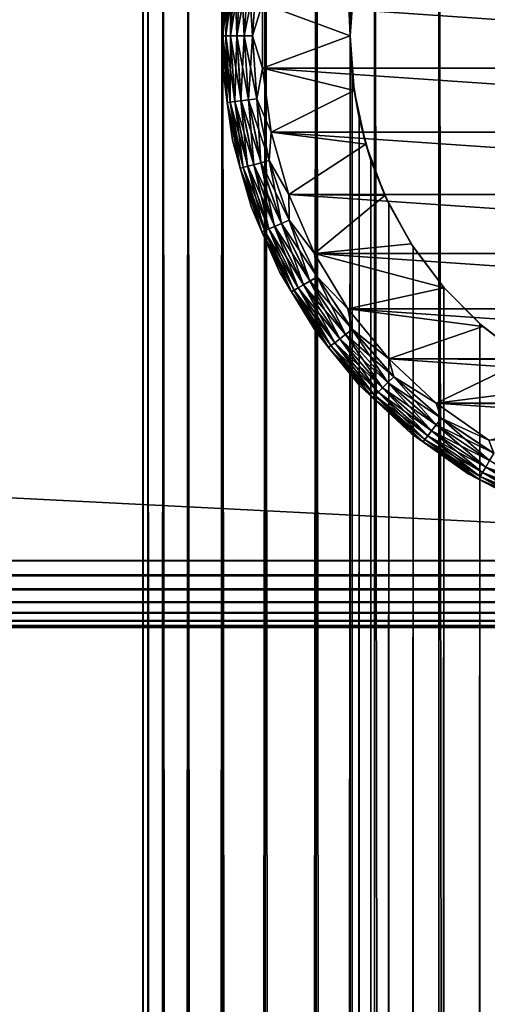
# Model space of a CAD drawing. Extents: x -265 to 265, y 0 to 1307.
# Tile 417 of 436: x 232 to 244, y 1255 to 1280. Entities that reach past the tile are written whole.
import ezdxf

# ---------------------------------------------------------------- set-up
doc = ezdxf.new("R2010")
doc.units = 0
doc.header["$LTSCALE"] = 65.185185
for name, color, linetype in [('39', 7, 'CONTINUOUS'), ('40', 7, 'CONTINUOUS'), ('45', 7, 'CONTINUOUS'), ('49', 7, 'CONTINUOUS'), ('50', 7, 'CONTINUOUS'), ('53', 7, 'CONTINUOUS'), ('57', 7, 'CONTINUOUS'), ('61', 7, 'CONTINUOUS'), ('71', 7, 'CONTINUOUS'), ('72', 7, 'CONTINUOUS'), ('73', 7, 'CONTINUOUS'), ('74', 7, 'CONTINUOUS'), ('75', 7, 'CONTINUOUS')]:
    doc.layers.add(name, color=color, linetype=linetype)

msp = doc.modelspace()

# ---------------------------------------------------------------- linework, layer by layer
at = {"layer": '39', "color": 7, "linetype": 'CONTINUOUS'}
for points in [[(235, 1), (235.128, 1, 1.958), (235, 1299), (235, 1)], [(235, 1299), (235.128, 1, 1.958), (235.128, 1299, 1.958), (235, 1299)], [(235.128, 1, 1.958), (235.511, 1, 3.882), (235.128, 1299, 1.958), (235.128, 1, 1.958)], [(235.128, 1299, 1.958), (235.511, 1, 3.882), (235.511, 1299, 3.882), (235.128, 1299, 1.958)], [(235.511, 1, 3.882), (236.142, 1, 5.74), (235.511, 1299, 3.882), (235.511, 1, 3.882)], [(235.511, 1299, 3.882), (236.142, 1, 5.74), (236.142, 1299, 5.74), (235.511, 1299, 3.882)], [(236.142, 1, 5.74), (237.01, 1, 7.5), (236.142, 1299, 5.74), (236.142, 1, 5.74)], [(236.142, 1299, 5.74), (237.01, 1, 7.5), (237.01, 1299, 7.5), (236.142, 1299, 5.74)], [(237.01, 1, 7.5), (238.1, 1, 9.131), (237.01, 1299, 7.5), (237.01, 1, 7.5)], [(237.01, 1299, 7.5), (238.1, 1, 9.131), (238.1, 1299, 9.131), (237.01, 1299, 7.5)], [(238.1, 1, 9.131), (239.393, 1, 10.607), (238.1, 1299, 9.131), (238.1, 1, 9.131)], [(238.1, 1299, 9.131), (239.393, 1, 10.607), (239.393, 1299, 10.607), (238.1, 1299, 9.131)], [(239.393, 1, 10.607), (240.869, 1, 11.9), (239.393, 1299, 10.607), (239.393, 1, 10.607)], [(239.393, 1299, 10.607), (240.869, 1, 11.9), (240.869, 1299, 11.9), (239.393, 1299, 10.607)], [(240.869, 1, 11.9), (242.5, 1, 12.99), (240.869, 1299, 11.9), (240.869, 1, 11.9)], [(240.869, 1299, 11.9), (242.5, 1, 12.99), (242.5, 1299, 12.99), (240.869, 1299, 11.9)], [(242.5, 1, 12.99), (244.26, 1, 13.858), (242.5, 1299, 12.99), (242.5, 1, 12.99)], [(242.5, 1299, 12.99), (244.26, 1, 13.858), (244.26, 1299, 13.858), (242.5, 1299, 12.99)]]:
    msp.add_3dface(points, dxfattribs=at)
at = {"layer": '40', "color": 7, "linetype": 'CONTINUOUS'}
for points in [[(235, 1), (235, 1299), (235.128, 1299, -1.958), (235, 1)], [(235.128, 1, -1.958), (235, 1), (235.128, 1299, -1.958), (235.128, 1, -1.958)], [(235.511, 1, -3.882), (235.128, 1, -1.958), (235.511, 1299, -3.882), (235.511, 1, -3.882)], [(235.511, 1299, -3.882), (235.128, 1, -1.958), (235.128, 1299, -1.958), (235.511, 1299, -3.882)], [(236.142, 1, -5.74), (235.511, 1, -3.882), (236.142, 1299, -5.74), (236.142, 1, -5.74)], [(236.142, 1299, -5.74), (235.511, 1, -3.882), (235.511, 1299, -3.882), (236.142, 1299, -5.74)], [(237.01, 1, -7.5), (236.142, 1, -5.74), (237.01, 1299, -7.5), (237.01, 1, -7.5)], [(237.01, 1299, -7.5), (236.142, 1, -5.74), (236.142, 1299, -5.74), (237.01, 1299, -7.5)], [(238.1, 1, -9.131), (237.01, 1, -7.5), (238.1, 1299, -9.131), (238.1, 1, -9.131)], [(238.1, 1299, -9.131), (237.01, 1, -7.5), (237.01, 1299, -7.5), (238.1, 1299, -9.131)], [(239.393, 1, -10.607), (238.1, 1, -9.131), (239.393, 1299, -10.607), (239.393, 1, -10.607)], [(239.393, 1299, -10.607), (238.1, 1, -9.131), (238.1, 1299, -9.131), (239.393, 1299, -10.607)], [(239.393, 1, -10.607), (239.393, 1299, -10.607), (240.25, 1280, -11.399), (239.393, 1, -10.607)], [(239.393, 1299, -10.607), (240.869, 1299, -11.9), (240.25, 1280, -11.399), (239.393, 1299, -10.607)], [(240.25, 1280, -11.399), (240.869, 1299, -11.9), (240.305, 1281.033, -11.446), (240.25, 1280, -11.399)], [(239.393, 1, -10.607), (240.25, 1280, -11.399), (240.25, 20, -11.399), (239.393, 1, -10.607)], [(240.25, 1280, -11.399), (240.305, 1278.967, -11.446), (240.25, 20, -11.399), (240.25, 1280, -11.399)], [(240.25, 20, -11.399), (240.305, 1278.967, -11.446), (240.305, 21.033, -11.446), (240.25, 20, -11.399)], [(240.305, 1278.967, -11.446), (240.475, 1277.917, -11.588), (240.305, 21.033, -11.446), (240.305, 1278.967, -11.446)], [(240.305, 21.033, -11.446), (240.475, 1277.917, -11.588), (240.475, 22.082, -11.588), (240.305, 21.033, -11.446)], [(240.475, 1277.917, -11.588), (240.776, 1276.842, -11.828), (240.475, 22.082, -11.588), (240.475, 1277.917, -11.588)], [(240.475, 22.082, -11.588), (240.776, 1276.842, -11.828), (240.776, 23.158, -11.828), (240.475, 22.082, -11.588)], [(240.776, 1276.842, -11.828), (241.228, 1275.745, -12.167), (240.776, 23.158, -11.828), (240.776, 1276.842, -11.828)], [(240.776, 23.158, -11.828), (241.228, 1275.745, -12.167), (241.228, 24.255, -12.167), (240.776, 23.158, -11.828)], [(241.228, 1275.745, -12.167), (241.847, 1274.653, -12.591), (241.228, 24.255, -12.167), (241.228, 1275.745, -12.167)], [(241.228, 24.255, -12.167), (241.847, 1274.653, -12.591), (241.847, 25.347, -12.591), (241.228, 24.255, -12.167)], [(241.847, 1274.653, -12.591), (242.626, 1273.621, -13.062), (241.847, 25.347, -12.591), (241.847, 1274.653, -12.591)], [(241.847, 25.347, -12.591), (242.626, 1273.621, -13.062), (242.626, 26.379, -13.063), (241.847, 25.347, -12.591)], [(242.626, 1273.621, -13.062), (243.539, 1272.698, -13.537), (242.626, 26.379, -13.063), (242.626, 1273.621, -13.062)], [(242.626, 26.379, -13.063), (243.539, 1272.698, -13.537), (243.539, 27.302, -13.537), (242.626, 26.379, -13.063)], [(243.539, 1272.698, -13.537), (244.542, 1271.921, -13.972), (243.539, 27.302, -13.537), (243.539, 1272.698, -13.537)], [(243.539, 27.302, -13.537), (244.542, 1271.921, -13.972), (244.542, 28.079, -13.972), (243.539, 27.302, -13.537)]]:
    msp.add_3dface(points, dxfattribs=at)
at = {"layer": '45', "color": 7, "linetype": 'CONTINUOUS'}
for points in [[(240.25, 1280, -25), (240.305, 1281.033, -11.446), (240.349, 1281.388, -25), (240.25, 1280, -25)], [(240.25, 1280, -11.399), (240.305, 1281.033, -11.446), (240.25, 1280, -25), (240.25, 1280, -11.399)], [(240.305, 1278.967, -11.446), (240.25, 1280, -11.399), (240.349, 1278.612, -25), (240.305, 1278.967, -11.446)], [(240.349, 1278.612, -25), (240.25, 1280, -11.399), (240.25, 1280, -25), (240.349, 1278.612, -25)], [(240.475, 1277.917, -11.588), (240.305, 1278.967, -11.446), (240.349, 1278.612, -25), (240.475, 1277.917, -11.588)], [(240.645, 1277.253, -25), (240.475, 1277.917, -11.588), (240.349, 1278.612, -25), (240.645, 1277.253, -25)], [(240.776, 1276.842, -11.828), (240.475, 1277.917, -11.588), (240.645, 1277.253, -25), (240.776, 1276.842, -11.828)], [(241.131, 1275.95, -25), (240.776, 1276.842, -11.828), (240.645, 1277.253, -25), (241.131, 1275.95, -25)], [(241.228, 1275.745, -12.167), (240.776, 1276.842, -11.828), (241.131, 1275.95, -25), (241.228, 1275.745, -12.167)], [(241.798, 1274.729, -25), (241.228, 1275.745, -12.167), (241.131, 1275.95, -25), (241.798, 1274.729, -25)], [(241.847, 1274.653, -12.591), (241.228, 1275.745, -12.167), (241.798, 1274.729, -25), (241.847, 1274.653, -12.591)], [(242.631, 1273.615, -25), (241.847, 1274.653, -12.591), (241.798, 1274.729, -25), (242.631, 1273.615, -25)], [(242.626, 1273.621, -13.062), (241.847, 1274.653, -12.591), (242.631, 1273.615, -25), (242.626, 1273.621, -13.062)], [(243.539, 1272.698, -13.537), (242.626, 1273.621, -13.062), (242.631, 1273.615, -25), (243.539, 1272.698, -13.537)], [(243.615, 1272.631, -25), (243.539, 1272.698, -13.537), (242.631, 1273.615, -25), (243.615, 1272.631, -25)], [(244.542, 1271.921, -13.972), (243.539, 1272.698, -13.537), (243.615, 1272.631, -25), (244.542, 1271.921, -13.972)], [(244.729, 1271.798, -25), (244.542, 1271.921, -13.972), (243.615, 1272.631, -25), (244.729, 1271.798, -25)]]:
    msp.add_3dface(points, dxfattribs=at)
at = {"layer": '49', "color": 7, "linetype": 'CONTINUOUS'}
for points in [[(240.25, 1280, -25), (240.349, 1281.388, -25), (238.028, 1280.819, -25), (240.25, 1280, -25)], [(238.028, 1279.181, -25), (240.25, 1280, -25), (238.028, 1280.819, -25), (238.028, 1279.181, -25)], [(240.349, 1278.612, -25), (240.25, 1280, -25), (238.028, 1279.181, -25), (240.349, 1278.612, -25)], [(238.251, 1277.559, -25), (240.349, 1278.612, -25), (238.028, 1279.181, -25), (238.251, 1277.559, -25)], [(240.645, 1277.253, -25), (240.349, 1278.612, -25), (238.251, 1277.559, -25), (240.645, 1277.253, -25)], [(238.693, 1275.981, -25), (240.645, 1277.253, -25), (238.251, 1277.559, -25), (238.693, 1275.981, -25)], [(241.131, 1275.95, -25), (240.645, 1277.253, -25), (238.693, 1275.981, -25), (241.131, 1275.95, -25)], [(239.345, 1274.479, -25), (241.131, 1275.95, -25), (238.693, 1275.981, -25), (239.345, 1274.479, -25)], [(241.798, 1274.729, -25), (241.131, 1275.95, -25), (239.345, 1274.479, -25), (241.798, 1274.729, -25)], [(242.631, 1273.615, -25), (241.798, 1274.729, -25), (239.345, 1274.479, -25), (242.631, 1273.615, -25)], [(240.196, 1273.08, -25), (242.631, 1273.615, -25), (239.345, 1274.479, -25), (240.196, 1273.08, -25)], [(243.615, 1272.631, -25), (242.631, 1273.615, -25), (240.196, 1273.08, -25), (243.615, 1272.631, -25)], [(241.23, 1271.809, -25), (243.615, 1272.631, -25), (240.196, 1273.08, -25), (241.23, 1271.809, -25)], [(244.729, 1271.798, -25), (243.615, 1272.631, -25), (241.23, 1271.809, -25), (244.729, 1271.798, -25)], [(242.427, 1270.691, -25), (244.729, 1271.798, -25), (241.23, 1271.809, -25), (242.427, 1270.691, -25)], [(245.95, 1271.131, -25), (244.729, 1271.798, -25), (242.427, 1270.691, -25), (245.95, 1271.131, -25)], [(247.253, 1270.645, -25), (245.95, 1271.131, -25), (242.427, 1270.691, -25), (247.253, 1270.645, -25)], [(243.765, 1269.747, -25), (247.253, 1270.645, -25), (242.427, 1270.691, -25), (243.765, 1269.747, -25)]]:
    msp.add_3dface(points, dxfattribs=at)
at = {"layer": '50', "color": 7, "linetype": 'CONTINUOUS'}
for points in [[(238.028, 1279.181, -75), (238.028, 1280.819, -75), (261.972, 1279.181, -75), (238.028, 1279.181, -75)], [(261.972, 1279.181, -75), (238.028, 1280.819, -75), (261.972, 1280.819, -75), (261.972, 1279.181, -75)], [(238.251, 1277.559, -75), (238.028, 1279.181, -75), (261.749, 1277.559, -75), (238.251, 1277.559, -75)], [(261.749, 1277.559, -75), (238.028, 1279.181, -75), (261.972, 1279.181, -75), (261.749, 1277.559, -75)], [(238.693, 1275.981, -75), (238.251, 1277.559, -75), (261.307, 1275.981, -75), (238.693, 1275.981, -75)], [(261.307, 1275.981, -75), (238.251, 1277.559, -75), (261.749, 1277.559, -75), (261.307, 1275.981, -75)], [(239.345, 1274.479, -75), (238.693, 1275.981, -75), (260.655, 1274.479, -75), (239.345, 1274.479, -75)], [(260.655, 1274.479, -75), (238.693, 1275.981, -75), (261.307, 1275.981, -75), (260.655, 1274.479, -75)], [(240.196, 1273.08, -75), (239.345, 1274.479, -75), (259.804, 1273.08, -75), (240.196, 1273.08, -75)], [(259.804, 1273.08, -75), (239.345, 1274.479, -75), (260.655, 1274.479, -75), (259.804, 1273.08, -75)], [(241.23, 1271.809, -75), (240.196, 1273.08, -75), (258.77, 1271.809, -75), (241.23, 1271.809, -75)], [(258.77, 1271.809, -75), (240.196, 1273.08, -75), (259.804, 1273.08, -75), (258.77, 1271.809, -75)], [(242.427, 1270.691, -75), (241.23, 1271.809, -75), (257.573, 1270.691, -75), (242.427, 1270.691, -75)], [(257.573, 1270.691, -75), (241.23, 1271.809, -75), (258.77, 1271.809, -75), (257.573, 1270.691, -75)], [(243.765, 1269.747, -75), (242.427, 1270.691, -75), (256.235, 1269.747, -75), (243.765, 1269.747, -75)], [(256.235, 1269.747, -75), (242.427, 1270.691, -75), (257.573, 1270.691, -75), (256.235, 1269.747, -75)]]:
    msp.add_3dface(points, dxfattribs=at)
at = {"layer": '53', "color": 7, "linetype": 'CONTINUOUS'}
for points in [[(237.03, 1280.887, -74), (237.03, 1279.113, -74), (237.03, 1280.887, -26), (237.03, 1280.887, -74)], [(237.03, 1280.887, -26), (237.03, 1279.113, -74), (237.03, 1279.113, -26), (237.03, 1280.887, -26)], [(237.03, 1279.113, -74), (237.272, 1277.355, -74), (237.03, 1279.113, -26), (237.03, 1279.113, -74)], [(237.03, 1279.113, -26), (237.272, 1277.355, -74), (237.272, 1277.355, -26), (237.03, 1279.113, -26)], [(237.272, 1277.355, -74), (237.751, 1275.647, -74), (237.272, 1277.355, -26), (237.272, 1277.355, -74)], [(237.272, 1277.355, -26), (237.751, 1275.647, -74), (237.751, 1275.647, -26), (237.272, 1277.355, -26)], [(237.751, 1275.647, -74), (238.457, 1274.019, -74), (237.751, 1275.647, -26), (237.751, 1275.647, -74)], [(237.751, 1275.647, -26), (238.457, 1274.019, -74), (238.457, 1274.019, -26), (237.751, 1275.647, -26)], [(238.457, 1274.019, -74), (239.379, 1272.503, -74), (238.457, 1274.019, -26), (238.457, 1274.019, -74)], [(238.457, 1274.019, -26), (239.379, 1272.503, -74), (239.379, 1272.503, -26), (238.457, 1274.019, -26)], [(239.379, 1272.503, -74), (240.499, 1271.127, -74), (239.379, 1272.503, -26), (239.379, 1272.503, -74)], [(239.379, 1272.503, -26), (240.499, 1271.127, -74), (240.499, 1271.127, -26), (239.379, 1272.503, -26)], [(240.499, 1271.127, -74), (241.796, 1269.916, -74), (240.499, 1271.127, -26), (240.499, 1271.127, -74)], [(240.499, 1271.127, -26), (241.796, 1269.916, -74), (241.796, 1269.916, -26), (240.499, 1271.127, -26)], [(241.796, 1269.916, -74), (243.245, 1268.893, -74), (241.796, 1269.916, -26), (241.796, 1269.916, -74)], [(241.796, 1269.916, -26), (243.245, 1268.893, -74), (243.245, 1268.893, -26), (241.796, 1269.916, -26)], [(243.245, 1268.893, -74), (244.821, 1268.076, -74), (243.245, 1268.893, -26), (243.245, 1268.893, -74)], [(243.245, 1268.893, -26), (244.821, 1268.076, -74), (244.821, 1268.076, -26), (243.245, 1268.893, -26)]]:
    msp.add_3dface(points, dxfattribs=at)
at = {"layer": '57', "color": 7, "linetype": 'CONTINUOUS'}
for points in [[(237.03, 1280.887, -74), (237.136, 1281.694, -74.223), (237.025, 1280, -74.223), (237.03, 1280.887, -74)], [(237.136, 1281.694, -74.223), (237.099, 1280, -74.434), (237.025, 1280, -74.223), (237.136, 1281.694, -74.223)], [(237.209, 1281.684, -74.434), (237.099, 1280, -74.434), (237.136, 1281.694, -74.223), (237.209, 1281.684, -74.434)], [(237.209, 1281.684, -74.434), (237.218, 1280, -74.624), (237.099, 1280, -74.434), (237.209, 1281.684, -74.434)], [(237.328, 1281.668, -74.624), (237.218, 1280, -74.624), (237.209, 1281.684, -74.434), (237.328, 1281.668, -74.624)], [(237.328, 1281.668, -74.624), (237.377, 1280, -74.782), (237.218, 1280, -74.624), (237.328, 1281.668, -74.624)], [(237.485, 1281.648, -74.782), (237.377, 1280, -74.782), (237.328, 1281.668, -74.624), (237.485, 1281.648, -74.782)], [(237.485, 1281.648, -74.782), (237.567, 1280, -74.901), (237.377, 1280, -74.782), (237.485, 1281.648, -74.782)], [(237.673, 1281.623, -74.901), (237.567, 1280, -74.901), (237.485, 1281.648, -74.782), (237.673, 1281.623, -74.901)], [(237.673, 1281.623, -74.901), (237.779, 1280, -74.975), (237.567, 1280, -74.901), (237.673, 1281.623, -74.901)], [(237.883, 1281.595, -74.975), (237.779, 1280, -74.975), (237.673, 1281.623, -74.901), (237.883, 1281.595, -74.975)], [(237.883, 1281.595, -74.975), (238.028, 1280.819, -75), (237.779, 1280, -74.975), (237.883, 1281.595, -74.975)], [(237.03, 1279.113, -74), (237.03, 1280.887, -74), (237.025, 1280, -74.223), (237.03, 1279.113, -74)], [(238.028, 1280.819, -75), (238.028, 1279.181, -75), (237.779, 1280, -74.975), (238.028, 1280.819, -75)], [(237.03, 1279.113, -74), (237.025, 1280, -74.223), (237.136, 1278.306, -74.223), (237.03, 1279.113, -74)], [(237.099, 1280, -74.434), (237.209, 1278.316, -74.434), (237.025, 1280, -74.223), (237.099, 1280, -74.434)], [(237.025, 1280, -74.223), (237.209, 1278.316, -74.434), (237.136, 1278.306, -74.223), (237.025, 1280, -74.223)], [(237.218, 1280, -74.624), (237.328, 1278.332, -74.624), (237.099, 1280, -74.434), (237.218, 1280, -74.624)], [(237.099, 1280, -74.434), (237.328, 1278.332, -74.624), (237.209, 1278.316, -74.434), (237.099, 1280, -74.434)], [(237.377, 1280, -74.782), (237.485, 1278.352, -74.782), (237.218, 1280, -74.624), (237.377, 1280, -74.782)], [(237.218, 1280, -74.624), (237.485, 1278.352, -74.782), (237.328, 1278.332, -74.624), (237.218, 1280, -74.624)], [(237.567, 1280, -74.901), (237.673, 1278.377, -74.901), (237.377, 1280, -74.782), (237.567, 1280, -74.901)], [(237.377, 1280, -74.782), (237.673, 1278.377, -74.901), (237.485, 1278.352, -74.782), (237.377, 1280, -74.782)], [(237.779, 1280, -74.975), (237.883, 1278.405, -74.975), (237.567, 1280, -74.901), (237.779, 1280, -74.975)], [(237.567, 1280, -74.901), (237.883, 1278.405, -74.975), (237.673, 1278.377, -74.901), (237.567, 1280, -74.901)], [(237.779, 1280, -74.975), (238.028, 1279.181, -75), (237.883, 1278.405, -74.975), (237.779, 1280, -74.975)], [(238.028, 1279.181, -75), (238.251, 1277.559, -75), (237.883, 1278.405, -74.975), (238.028, 1279.181, -75)], [(237.272, 1277.355, -74), (237.03, 1279.113, -74), (237.136, 1278.306, -74.223), (237.272, 1277.355, -74)], [(237.673, 1278.377, -74.901), (237.991, 1276.782, -74.901), (237.485, 1278.352, -74.782), (237.673, 1278.377, -74.901)], [(237.883, 1278.405, -74.975), (238.195, 1276.837, -74.975), (237.673, 1278.377, -74.901), (237.883, 1278.405, -74.975)], [(237.673, 1278.377, -74.901), (238.195, 1276.837, -74.975), (237.991, 1276.782, -74.901), (237.673, 1278.377, -74.901)], [(237.883, 1278.405, -74.975), (238.251, 1277.559, -75), (238.195, 1276.837, -74.975), (237.883, 1278.405, -74.975)], [(237.209, 1278.316, -74.434), (237.539, 1276.661, -74.434), (237.136, 1278.306, -74.223), (237.209, 1278.316, -74.434)], [(237.272, 1277.355, -74), (237.136, 1278.306, -74.223), (237.467, 1276.642, -74.223), (237.272, 1277.355, -74)], [(237.136, 1278.306, -74.223), (237.539, 1276.661, -74.434), (237.467, 1276.642, -74.223), (237.136, 1278.306, -74.223)], [(237.328, 1278.332, -74.624), (237.654, 1276.692, -74.624), (237.209, 1278.316, -74.434), (237.328, 1278.332, -74.624)], [(237.209, 1278.316, -74.434), (237.654, 1276.692, -74.624), (237.539, 1276.661, -74.434), (237.209, 1278.316, -74.434)], [(237.485, 1278.352, -74.782), (237.807, 1276.733, -74.782), (237.328, 1278.332, -74.624), (237.485, 1278.352, -74.782)], [(237.328, 1278.332, -74.624), (237.807, 1276.733, -74.782), (237.654, 1276.692, -74.624), (237.328, 1278.332, -74.624)], [(237.485, 1278.352, -74.782), (237.991, 1276.782, -74.901), (237.807, 1276.733, -74.782), (237.485, 1278.352, -74.782)], [(238.251, 1277.559, -75), (238.693, 1275.981, -75), (238.195, 1276.837, -74.975), (238.251, 1277.559, -75)], [(237.751, 1275.647, -74), (237.272, 1277.355, -74), (237.467, 1276.642, -74.223), (237.751, 1275.647, -74)], [(237.539, 1276.661, -74.434), (238.081, 1275.063, -74.434), (237.467, 1276.642, -74.223), (237.539, 1276.661, -74.434)], [(237.751, 1275.647, -74), (237.467, 1276.642, -74.223), (238.013, 1275.035, -74.223), (237.751, 1275.647, -74)], [(237.467, 1276.642, -74.223), (238.081, 1275.063, -74.434), (238.013, 1275.035, -74.223), (237.467, 1276.642, -74.223)], [(237.654, 1276.692, -74.624), (238.191, 1275.109, -74.624), (237.539, 1276.661, -74.434), (237.654, 1276.692, -74.624)], [(237.539, 1276.661, -74.434), (238.191, 1275.109, -74.624), (238.081, 1275.063, -74.434), (237.539, 1276.661, -74.434)], [(237.807, 1276.733, -74.782), (238.338, 1275.169, -74.782), (237.654, 1276.692, -74.624), (237.807, 1276.733, -74.782)], [(237.654, 1276.692, -74.624), (238.338, 1275.169, -74.782), (238.191, 1275.109, -74.624), (237.654, 1276.692, -74.624)], [(237.991, 1276.782, -74.901), (238.513, 1275.242, -74.901), (237.807, 1276.733, -74.782), (237.991, 1276.782, -74.901)], [(237.807, 1276.733, -74.782), (238.513, 1275.242, -74.901), (238.338, 1275.169, -74.782), (237.807, 1276.733, -74.782)], [(238.195, 1276.837, -74.975), (238.709, 1275.323, -74.975), (237.991, 1276.782, -74.901), (238.195, 1276.837, -74.975)], [(237.991, 1276.782, -74.901), (238.709, 1275.323, -74.975), (238.513, 1275.242, -74.901), (237.991, 1276.782, -74.901)], [(238.195, 1276.837, -74.975), (238.693, 1275.981, -75), (238.709, 1275.323, -74.975), (238.195, 1276.837, -74.975)], [(238.693, 1275.981, -75), (239.345, 1274.479, -75), (238.709, 1275.323, -74.975), (238.693, 1275.981, -75)], [(238.457, 1274.019, -74), (237.751, 1275.647, -74), (238.013, 1275.035, -74.223), (238.457, 1274.019, -74)], [(238.338, 1275.169, -74.782), (239.068, 1273.689, -74.782), (238.191, 1275.109, -74.624), (238.338, 1275.169, -74.782)], [(238.513, 1275.242, -74.901), (239.233, 1273.783, -74.901), (238.338, 1275.169, -74.782), (238.513, 1275.242, -74.901)], [(238.338, 1275.169, -74.782), (239.233, 1273.783, -74.901), (239.068, 1273.689, -74.782), (238.338, 1275.169, -74.782)], [(238.709, 1275.323, -74.975), (239.416, 1273.889, -74.975), (238.513, 1275.242, -74.901), (238.709, 1275.323, -74.975)], [(238.513, 1275.242, -74.901), (239.416, 1273.889, -74.975), (239.233, 1273.783, -74.901), (238.513, 1275.242, -74.901)], [(238.709, 1275.323, -74.975), (239.345, 1274.479, -75), (239.416, 1273.889, -74.975), (238.709, 1275.323, -74.975)], [(238.081, 1275.063, -74.434), (238.828, 1273.55, -74.434), (238.013, 1275.035, -74.223), (238.081, 1275.063, -74.434)], [(238.457, 1274.019, -74), (238.013, 1275.035, -74.223), (238.763, 1273.513, -74.223), (238.457, 1274.019, -74)], [(238.013, 1275.035, -74.223), (238.828, 1273.55, -74.434), (238.763, 1273.513, -74.223), (238.013, 1275.035, -74.223)], [(238.191, 1275.109, -74.624), (238.931, 1273.609, -74.624), (238.081, 1275.063, -74.434), (238.191, 1275.109, -74.624)], [(238.081, 1275.063, -74.434), (238.931, 1273.609, -74.624), (238.828, 1273.55, -74.434), (238.081, 1275.063, -74.434)], [(238.191, 1275.109, -74.624), (239.068, 1273.689, -74.782), (238.931, 1273.609, -74.624), (238.191, 1275.109, -74.624)], [(239.345, 1274.479, -75), (240.196, 1273.08, -75), (239.416, 1273.889, -74.975), (239.345, 1274.479, -75)], [(239.379, 1272.503, -74), (238.457, 1274.019, -74), (238.763, 1273.513, -74.223), (239.379, 1272.503, -74)], [(239.416, 1273.889, -74.975), (240.304, 1272.56, -74.975), (239.233, 1273.783, -74.901), (239.416, 1273.889, -74.975)], [(239.416, 1273.889, -74.975), (240.196, 1273.08, -75), (240.304, 1272.56, -74.975), (239.416, 1273.889, -74.975)], [(239.068, 1273.689, -74.782), (239.986, 1272.316, -74.782), (238.931, 1273.609, -74.624), (239.068, 1273.689, -74.782)], [(239.233, 1273.783, -74.901), (240.136, 1272.431, -74.901), (239.068, 1273.689, -74.782), (239.233, 1273.783, -74.901)], [(239.068, 1273.689, -74.782), (240.136, 1272.431, -74.901), (239.986, 1272.316, -74.782), (239.068, 1273.689, -74.782)], [(239.233, 1273.783, -74.901), (240.304, 1272.56, -74.975), (240.136, 1272.431, -74.901), (239.233, 1273.783, -74.901)], [(238.828, 1273.55, -74.434), (239.765, 1272.146, -74.434), (238.763, 1273.513, -74.223), (238.828, 1273.55, -74.434)], [(239.379, 1272.503, -74), (238.763, 1273.513, -74.223), (239.706, 1272.101, -74.223), (239.379, 1272.503, -74)], [(238.763, 1273.513, -74.223), (239.765, 1272.146, -74.434), (239.706, 1272.101, -74.223), (238.763, 1273.513, -74.223)], [(238.931, 1273.609, -74.624), (239.86, 1272.219, -74.624), (238.828, 1273.55, -74.434), (238.931, 1273.609, -74.624)], [(238.828, 1273.55, -74.434), (239.86, 1272.219, -74.624), (239.765, 1272.146, -74.434), (238.828, 1273.55, -74.434)], [(238.931, 1273.609, -74.624), (239.986, 1272.316, -74.782), (239.86, 1272.219, -74.624), (238.931, 1273.609, -74.624)], [(240.196, 1273.08, -75), (241.23, 1271.809, -75), (240.304, 1272.56, -74.975), (240.196, 1273.08, -75)], [(240.499, 1271.127, -74), (239.379, 1272.503, -74), (239.706, 1272.101, -74.223), (240.499, 1271.127, -74)], [(240.136, 1272.431, -74.901), (241.208, 1271.208, -74.901), (239.986, 1272.316, -74.782), (240.136, 1272.431, -74.901)], [(240.304, 1272.56, -74.975), (241.358, 1271.358, -74.975), (240.136, 1272.431, -74.901), (240.304, 1272.56, -74.975)], [(240.136, 1272.431, -74.901), (241.358, 1271.358, -74.975), (241.208, 1271.208, -74.901), (240.136, 1272.431, -74.901)], [(240.304, 1272.56, -74.975), (241.23, 1271.809, -75), (241.358, 1271.358, -74.975), (240.304, 1272.56, -74.975)], [(239.765, 1272.146, -74.434), (240.878, 1270.878, -74.434), (239.706, 1272.101, -74.223), (239.765, 1272.146, -74.434)], [(239.86, 1272.219, -74.624), (240.962, 1270.962, -74.624), (239.765, 1272.146, -74.434), (239.86, 1272.219, -74.624)], [(239.765, 1272.146, -74.434), (240.962, 1270.962, -74.624), (240.878, 1270.878, -74.434), (239.765, 1272.146, -74.434)], [(239.986, 1272.316, -74.782), (241.074, 1271.074, -74.782), (239.86, 1272.219, -74.624), (239.986, 1272.316, -74.782)], [(239.86, 1272.219, -74.624), (241.074, 1271.074, -74.782), (240.962, 1270.962, -74.624), (239.86, 1272.219, -74.624)], [(239.986, 1272.316, -74.782), (241.208, 1271.208, -74.901), (241.074, 1271.074, -74.782), (239.986, 1272.316, -74.782)], [(240.499, 1271.127, -74), (239.706, 1272.101, -74.223), (240.825, 1270.825, -74.223), (240.499, 1271.127, -74)], [(239.706, 1272.101, -74.223), (240.878, 1270.878, -74.434), (240.825, 1270.825, -74.223), (239.706, 1272.101, -74.223)], [(241.23, 1271.809, -75), (242.427, 1270.691, -75), (241.358, 1271.358, -74.975), (241.23, 1271.809, -75)], [(241.208, 1271.208, -74.901), (242.431, 1270.136, -74.901), (241.074, 1271.074, -74.782), (241.208, 1271.208, -74.901)], [(241.358, 1271.358, -74.975), (242.56, 1270.304, -74.975), (241.208, 1271.208, -74.901), (241.358, 1271.358, -74.975)], [(241.208, 1271.208, -74.901), (242.56, 1270.304, -74.975), (242.431, 1270.136, -74.901), (241.208, 1271.208, -74.901)], [(241.358, 1271.358, -74.975), (242.427, 1270.691, -75), (242.56, 1270.304, -74.975), (241.358, 1271.358, -74.975)], [(241.796, 1269.916, -74), (240.499, 1271.127, -74), (240.825, 1270.825, -74.223), (241.796, 1269.916, -74)], [(240.962, 1270.962, -74.624), (242.219, 1269.86, -74.624), (240.878, 1270.878, -74.434), (240.962, 1270.962, -74.624)], [(241.074, 1271.074, -74.782), (242.316, 1269.986, -74.782), (240.962, 1270.962, -74.624), (241.074, 1271.074, -74.782)], [(240.962, 1270.962, -74.624), (242.316, 1269.986, -74.782), (242.219, 1269.86, -74.624), (240.962, 1270.962, -74.624)], [(241.074, 1271.074, -74.782), (242.431, 1270.136, -74.901), (242.316, 1269.986, -74.782), (241.074, 1271.074, -74.782)], [(240.878, 1270.878, -74.434), (242.146, 1269.765, -74.434), (240.825, 1270.825, -74.223), (240.878, 1270.878, -74.434)], [(241.796, 1269.916, -74), (240.825, 1270.825, -74.223), (242.101, 1269.706, -74.223), (241.796, 1269.916, -74)], [(240.825, 1270.825, -74.223), (242.146, 1269.765, -74.434), (242.101, 1269.706, -74.223), (240.825, 1270.825, -74.223)], [(240.878, 1270.878, -74.434), (242.219, 1269.86, -74.624), (242.146, 1269.765, -74.434), (240.878, 1270.878, -74.434)], [(242.427, 1270.691, -75), (243.765, 1269.747, -75), (242.56, 1270.304, -74.975), (242.427, 1270.691, -75)], [(242.431, 1270.136, -74.901), (243.783, 1269.233, -74.901), (242.316, 1269.986, -74.782), (242.431, 1270.136, -74.901)], [(242.56, 1270.304, -74.975), (243.889, 1269.416, -74.975), (242.431, 1270.136, -74.901), (242.56, 1270.304, -74.975)], [(242.431, 1270.136, -74.901), (243.889, 1269.416, -74.975), (243.783, 1269.233, -74.901), (242.431, 1270.136, -74.901)], [(242.56, 1270.304, -74.975), (243.765, 1269.747, -75), (243.889, 1269.416, -74.975), (242.56, 1270.304, -74.975)], [(243.245, 1268.893, -74), (241.796, 1269.916, -74), (242.101, 1269.706, -74.223), (243.245, 1268.893, -74)], [(242.316, 1269.986, -74.782), (243.689, 1269.068, -74.782), (242.219, 1269.86, -74.624), (242.316, 1269.986, -74.782)], [(242.316, 1269.986, -74.782), (243.783, 1269.233, -74.901), (243.689, 1269.068, -74.782), (242.316, 1269.986, -74.782)], [(242.146, 1269.765, -74.434), (243.55, 1268.828, -74.434), (242.101, 1269.706, -74.223), (242.146, 1269.765, -74.434)], [(243.245, 1268.893, -74), (242.101, 1269.706, -74.223), (243.513, 1268.763, -74.223), (243.245, 1268.893, -74)], [(242.101, 1269.706, -74.223), (243.55, 1268.828, -74.434), (243.513, 1268.763, -74.223), (242.101, 1269.706, -74.223)], [(242.219, 1269.86, -74.624), (243.609, 1268.931, -74.624), (242.146, 1269.765, -74.434), (242.219, 1269.86, -74.624)], [(242.146, 1269.765, -74.434), (243.609, 1268.931, -74.624), (243.55, 1268.828, -74.434), (242.146, 1269.765, -74.434)], [(242.219, 1269.86, -74.624), (243.689, 1269.068, -74.782), (243.609, 1268.931, -74.624), (242.219, 1269.86, -74.624)], [(243.783, 1269.233, -74.901), (245.242, 1268.513, -74.901), (243.689, 1269.068, -74.782), (243.783, 1269.233, -74.901)], [(244.821, 1268.076, -74), (243.245, 1268.893, -74), (243.513, 1268.763, -74.223), (244.821, 1268.076, -74)], [(243.609, 1268.931, -74.624), (245.109, 1268.191, -74.624), (243.55, 1268.828, -74.434), (243.609, 1268.931, -74.624)], [(243.689, 1269.068, -74.782), (245.169, 1268.338, -74.782), (243.609, 1268.931, -74.624), (243.689, 1269.068, -74.782)], [(243.609, 1268.931, -74.624), (245.169, 1268.338, -74.782), (245.109, 1268.191, -74.624), (243.609, 1268.931, -74.624)], [(243.689, 1269.068, -74.782), (245.242, 1268.513, -74.901), (245.169, 1268.338, -74.782), (243.689, 1269.068, -74.782)], [(243.55, 1268.828, -74.434), (245.063, 1268.081, -74.434), (243.513, 1268.763, -74.223), (243.55, 1268.828, -74.434)], [(244.821, 1268.076, -74), (243.513, 1268.763, -74.223), (245.035, 1268.013, -74.223), (244.821, 1268.076, -74)], [(243.513, 1268.763, -74.223), (245.063, 1268.081, -74.434), (245.035, 1268.013, -74.223), (243.513, 1268.763, -74.223)], [(243.55, 1268.828, -74.434), (245.109, 1268.191, -74.624), (245.063, 1268.081, -74.434), (243.55, 1268.828, -74.434)]]:
    msp.add_3dface(points, dxfattribs=at)
at = {"layer": '61', "color": 7, "linetype": 'CONTINUOUS'}
for points in [[(237.03, 1280.887, -26), (237.025, 1280, -25.779), (237.136, 1281.694, -25.779), (237.03, 1280.887, -26)], [(237.025, 1280, -25.779), (237.209, 1281.684, -25.567), (237.136, 1281.694, -25.779), (237.025, 1280, -25.779)], [(237.099, 1280, -25.567), (237.209, 1281.684, -25.567), (237.025, 1280, -25.779), (237.099, 1280, -25.567)], [(237.099, 1280, -25.567), (237.327, 1281.668, -25.377), (237.209, 1281.684, -25.567), (237.099, 1280, -25.567)], [(237.218, 1280, -25.377), (237.327, 1281.668, -25.377), (237.099, 1280, -25.567), (237.218, 1280, -25.377)], [(237.218, 1280, -25.377), (237.484, 1281.648, -25.218), (237.327, 1281.668, -25.377), (237.218, 1280, -25.377)], [(237.376, 1280, -25.218), (237.484, 1281.648, -25.218), (237.218, 1280, -25.377), (237.376, 1280, -25.218)], [(237.376, 1280, -25.218), (237.672, 1281.623, -25.099), (237.484, 1281.648, -25.218), (237.376, 1280, -25.218)], [(237.566, 1280, -25.099), (237.672, 1281.623, -25.099), (237.376, 1280, -25.218), (237.566, 1280, -25.099)], [(237.566, 1280, -25.099), (237.882, 1281.595, -25.025), (237.672, 1281.623, -25.099), (237.566, 1280, -25.099)], [(237.777, 1280, -25.025), (237.882, 1281.595, -25.025), (237.566, 1280, -25.099), (237.777, 1280, -25.025)], [(237.777, 1280, -25.025), (238.028, 1280.819, -25), (237.882, 1281.595, -25.025), (237.777, 1280, -25.025)], [(237.03, 1280.887, -26), (237.03, 1279.113, -26), (237.025, 1280, -25.779), (237.03, 1280.887, -26)], [(238.028, 1279.181, -25), (238.028, 1280.819, -25), (237.777, 1280, -25.025), (238.028, 1279.181, -25)], [(237.03, 1279.113, -26), (237.136, 1278.306, -25.779), (237.025, 1280, -25.779), (237.03, 1279.113, -26)], [(237.136, 1278.306, -25.779), (237.099, 1280, -25.567), (237.025, 1280, -25.779), (237.136, 1278.306, -25.779)], [(237.209, 1278.316, -25.567), (237.218, 1280, -25.377), (237.099, 1280, -25.567), (237.209, 1278.316, -25.567)], [(237.209, 1278.316, -25.567), (237.099, 1280, -25.567), (237.136, 1278.306, -25.779), (237.209, 1278.316, -25.567)], [(237.327, 1278.332, -25.377), (237.218, 1280, -25.377), (237.209, 1278.316, -25.567), (237.327, 1278.332, -25.377)], [(237.327, 1278.332, -25.377), (237.376, 1280, -25.218), (237.218, 1280, -25.377), (237.327, 1278.332, -25.377)], [(237.484, 1278.352, -25.218), (237.376, 1280, -25.218), (237.327, 1278.332, -25.377), (237.484, 1278.352, -25.218)], [(237.484, 1278.352, -25.218), (237.566, 1280, -25.099), (237.376, 1280, -25.218), (237.484, 1278.352, -25.218)], [(237.672, 1278.377, -25.099), (237.566, 1280, -25.099), (237.484, 1278.352, -25.218), (237.672, 1278.377, -25.099)], [(237.672, 1278.377, -25.099), (237.777, 1280, -25.025), (237.566, 1280, -25.099), (237.672, 1278.377, -25.099)], [(237.882, 1278.405, -25.025), (237.777, 1280, -25.025), (237.672, 1278.377, -25.099), (237.882, 1278.405, -25.025)], [(237.882, 1278.405, -25.025), (238.028, 1279.181, -25), (237.777, 1280, -25.025), (237.882, 1278.405, -25.025)], [(238.251, 1277.559, -25), (238.028, 1279.181, -25), (237.882, 1278.405, -25.025), (238.251, 1277.559, -25)], [(237.03, 1279.113, -26), (237.272, 1277.355, -26), (237.136, 1278.306, -25.779), (237.03, 1279.113, -26)], [(237.806, 1276.733, -25.218), (237.672, 1278.377, -25.099), (237.484, 1278.352, -25.218), (237.806, 1276.733, -25.218)], [(237.99, 1276.782, -25.099), (237.882, 1278.405, -25.025), (237.672, 1278.377, -25.099), (237.99, 1276.782, -25.099)], [(237.99, 1276.782, -25.099), (237.672, 1278.377, -25.099), (237.806, 1276.733, -25.218), (237.99, 1276.782, -25.099)], [(238.194, 1276.837, -25.025), (238.251, 1277.559, -25), (237.882, 1278.405, -25.025), (238.194, 1276.837, -25.025)], [(238.194, 1276.837, -25.025), (237.882, 1278.405, -25.025), (237.99, 1276.782, -25.099), (238.194, 1276.837, -25.025)], [(237.467, 1276.642, -25.779), (237.209, 1278.316, -25.567), (237.136, 1278.306, -25.779), (237.467, 1276.642, -25.779)], [(237.272, 1277.355, -26), (237.467, 1276.642, -25.779), (237.136, 1278.306, -25.779), (237.272, 1277.355, -26)], [(237.538, 1276.661, -25.567), (237.327, 1278.332, -25.377), (237.209, 1278.316, -25.567), (237.538, 1276.661, -25.567)], [(237.538, 1276.661, -25.567), (237.209, 1278.316, -25.567), (237.467, 1276.642, -25.779), (237.538, 1276.661, -25.567)], [(237.653, 1276.692, -25.377), (237.484, 1278.352, -25.218), (237.327, 1278.332, -25.377), (237.653, 1276.692, -25.377)], [(237.653, 1276.692, -25.377), (237.327, 1278.332, -25.377), (237.538, 1276.661, -25.567), (237.653, 1276.692, -25.377)], [(237.806, 1276.733, -25.218), (237.484, 1278.352, -25.218), (237.653, 1276.692, -25.377), (237.806, 1276.733, -25.218)], [(238.693, 1275.981, -25), (238.251, 1277.559, -25), (238.194, 1276.837, -25.025), (238.693, 1275.981, -25)], [(237.272, 1277.355, -26), (237.751, 1275.647, -26), (237.467, 1276.642, -25.779), (237.272, 1277.355, -26)], [(238.012, 1275.035, -25.779), (237.538, 1276.661, -25.567), (237.467, 1276.642, -25.779), (238.012, 1275.035, -25.779)], [(237.751, 1275.647, -26), (238.012, 1275.035, -25.779), (237.467, 1276.642, -25.779), (237.751, 1275.647, -26)], [(238.081, 1275.063, -25.567), (237.653, 1276.692, -25.377), (237.538, 1276.661, -25.567), (238.081, 1275.063, -25.567)], [(238.081, 1275.063, -25.567), (237.538, 1276.661, -25.567), (238.012, 1275.035, -25.779), (238.081, 1275.063, -25.567)], [(238.191, 1275.108, -25.377), (237.806, 1276.733, -25.218), (237.653, 1276.692, -25.377), (238.191, 1275.108, -25.377)], [(238.191, 1275.108, -25.377), (237.653, 1276.692, -25.377), (238.081, 1275.063, -25.567), (238.191, 1275.108, -25.377)], [(238.337, 1275.169, -25.218), (237.99, 1276.782, -25.099), (237.806, 1276.733, -25.218), (238.337, 1275.169, -25.218)], [(238.337, 1275.169, -25.218), (237.806, 1276.733, -25.218), (238.191, 1275.108, -25.377), (238.337, 1275.169, -25.218)], [(238.512, 1275.242, -25.099), (238.194, 1276.837, -25.025), (237.99, 1276.782, -25.099), (238.512, 1275.242, -25.099)], [(238.512, 1275.242, -25.099), (237.99, 1276.782, -25.099), (238.337, 1275.169, -25.218), (238.512, 1275.242, -25.099)], [(238.708, 1275.323, -25.025), (238.693, 1275.981, -25), (238.194, 1276.837, -25.025), (238.708, 1275.323, -25.025)], [(238.708, 1275.323, -25.025), (238.194, 1276.837, -25.025), (238.512, 1275.242, -25.099), (238.708, 1275.323, -25.025)], [(239.345, 1274.479, -25), (238.693, 1275.981, -25), (238.708, 1275.323, -25.025), (239.345, 1274.479, -25)], [(237.751, 1275.647, -26), (238.457, 1274.019, -26), (238.012, 1275.035, -25.779), (237.751, 1275.647, -26)], [(238.93, 1273.609, -25.377), (238.337, 1275.169, -25.218), (238.191, 1275.108, -25.377), (238.93, 1273.609, -25.377)], [(239.067, 1273.688, -25.218), (238.512, 1275.242, -25.099), (238.337, 1275.169, -25.218), (239.067, 1273.688, -25.218)], [(239.067, 1273.688, -25.218), (238.337, 1275.169, -25.218), (238.93, 1273.609, -25.377), (239.067, 1273.688, -25.218)], [(239.232, 1273.783, -25.099), (238.708, 1275.323, -25.025), (238.512, 1275.242, -25.099), (239.232, 1273.783, -25.099)], [(239.232, 1273.783, -25.099), (238.512, 1275.242, -25.099), (239.067, 1273.688, -25.218), (239.232, 1273.783, -25.099)], [(239.415, 1273.889, -25.025), (239.345, 1274.479, -25), (238.708, 1275.323, -25.025), (239.415, 1273.889, -25.025)], [(239.415, 1273.889, -25.025), (238.708, 1275.323, -25.025), (239.232, 1273.783, -25.099), (239.415, 1273.889, -25.025)], [(238.763, 1273.512, -25.779), (238.081, 1275.063, -25.567), (238.012, 1275.035, -25.779), (238.763, 1273.512, -25.779)], [(238.457, 1274.019, -26), (238.763, 1273.512, -25.779), (238.012, 1275.035, -25.779), (238.457, 1274.019, -26)], [(238.827, 1273.549, -25.567), (238.191, 1275.108, -25.377), (238.081, 1275.063, -25.567), (238.827, 1273.549, -25.567)], [(238.827, 1273.549, -25.567), (238.081, 1275.063, -25.567), (238.763, 1273.512, -25.779), (238.827, 1273.549, -25.567)], [(238.93, 1273.609, -25.377), (238.191, 1275.108, -25.377), (238.827, 1273.549, -25.567), (238.93, 1273.609, -25.377)], [(240.196, 1273.08, -25), (239.345, 1274.479, -25), (239.415, 1273.889, -25.025), (240.196, 1273.08, -25)], [(238.457, 1274.019, -26), (239.379, 1272.503, -26), (238.763, 1273.512, -25.779), (238.457, 1274.019, -26)], [(240.135, 1272.431, -25.099), (239.415, 1273.889, -25.025), (239.232, 1273.783, -25.099), (240.135, 1272.431, -25.099)], [(240.303, 1272.559, -25.025), (240.196, 1273.08, -25), (239.415, 1273.889, -25.025), (240.303, 1272.559, -25.025)], [(240.303, 1272.559, -25.025), (239.415, 1273.889, -25.025), (240.135, 1272.431, -25.099), (240.303, 1272.559, -25.025)], [(239.859, 1272.219, -25.377), (239.067, 1273.688, -25.218), (238.93, 1273.609, -25.377), (239.859, 1272.219, -25.377)], [(239.985, 1272.315, -25.218), (239.232, 1273.783, -25.099), (239.067, 1273.688, -25.218), (239.985, 1272.315, -25.218)], [(239.985, 1272.315, -25.218), (239.067, 1273.688, -25.218), (239.859, 1272.219, -25.377), (239.985, 1272.315, -25.218)], [(240.135, 1272.431, -25.099), (239.232, 1273.783, -25.099), (239.985, 1272.315, -25.218), (240.135, 1272.431, -25.099)], [(239.706, 1272.101, -25.779), (238.827, 1273.549, -25.567), (238.763, 1273.512, -25.779), (239.706, 1272.101, -25.779)], [(239.379, 1272.503, -26), (239.706, 1272.101, -25.779), (238.763, 1273.512, -25.779), (239.379, 1272.503, -26)], [(239.765, 1272.146, -25.567), (238.93, 1273.609, -25.377), (238.827, 1273.549, -25.567), (239.765, 1272.146, -25.567)], [(239.765, 1272.146, -25.567), (238.827, 1273.549, -25.567), (239.706, 1272.101, -25.779), (239.765, 1272.146, -25.567)], [(239.859, 1272.219, -25.377), (238.93, 1273.609, -25.377), (239.765, 1272.146, -25.567), (239.859, 1272.219, -25.377)], [(241.23, 1271.809, -25), (240.196, 1273.08, -25), (240.303, 1272.559, -25.025), (241.23, 1271.809, -25)], [(239.379, 1272.503, -26), (240.499, 1271.127, -26), (239.706, 1272.101, -25.779), (239.379, 1272.503, -26)], [(241.074, 1271.074, -25.218), (240.135, 1272.431, -25.099), (239.985, 1272.315, -25.218), (241.074, 1271.074, -25.218)], [(241.208, 1271.208, -25.099), (240.303, 1272.559, -25.025), (240.135, 1272.431, -25.099), (241.208, 1271.208, -25.099)], [(241.208, 1271.208, -25.099), (240.135, 1272.431, -25.099), (241.074, 1271.074, -25.218), (241.208, 1271.208, -25.099)], [(241.357, 1271.357, -25.025), (241.23, 1271.809, -25), (240.303, 1272.559, -25.025), (241.357, 1271.357, -25.025)], [(241.357, 1271.357, -25.025), (240.303, 1272.559, -25.025), (241.208, 1271.208, -25.099), (241.357, 1271.357, -25.025)], [(240.825, 1270.825, -25.779), (239.765, 1272.146, -25.567), (239.706, 1272.101, -25.779), (240.825, 1270.825, -25.779)], [(240.877, 1270.877, -25.567), (239.859, 1272.219, -25.377), (239.765, 1272.146, -25.567), (240.877, 1270.877, -25.567)], [(240.877, 1270.877, -25.567), (239.765, 1272.146, -25.567), (240.825, 1270.825, -25.779), (240.877, 1270.877, -25.567)], [(240.962, 1270.962, -25.377), (239.985, 1272.315, -25.218), (239.859, 1272.219, -25.377), (240.962, 1270.962, -25.377)], [(240.962, 1270.962, -25.377), (239.859, 1272.219, -25.377), (240.877, 1270.877, -25.567), (240.962, 1270.962, -25.377)], [(241.074, 1271.074, -25.218), (239.985, 1272.315, -25.218), (240.962, 1270.962, -25.377), (241.074, 1271.074, -25.218)], [(240.499, 1271.127, -26), (240.825, 1270.825, -25.779), (239.706, 1272.101, -25.779), (240.499, 1271.127, -26)], [(242.427, 1270.691, -25), (241.23, 1271.809, -25), (241.357, 1271.357, -25.025), (242.427, 1270.691, -25)], [(242.315, 1269.985, -25.218), (241.208, 1271.208, -25.099), (241.074, 1271.074, -25.218), (242.315, 1269.985, -25.218)], [(242.431, 1270.135, -25.099), (241.357, 1271.357, -25.025), (241.208, 1271.208, -25.099), (242.431, 1270.135, -25.099)], [(242.431, 1270.135, -25.099), (241.208, 1271.208, -25.099), (242.315, 1269.985, -25.218), (242.431, 1270.135, -25.099)], [(242.559, 1270.303, -25.025), (242.427, 1270.691, -25), (241.357, 1271.357, -25.025), (242.559, 1270.303, -25.025)], [(242.559, 1270.303, -25.025), (241.357, 1271.357, -25.025), (242.431, 1270.135, -25.099), (242.559, 1270.303, -25.025)], [(240.499, 1271.127, -26), (241.796, 1269.916, -26), (240.825, 1270.825, -25.779), (240.499, 1271.127, -26)], [(242.146, 1269.765, -25.567), (240.962, 1270.962, -25.377), (240.877, 1270.877, -25.567), (242.146, 1269.765, -25.567)], [(242.219, 1269.859, -25.377), (241.074, 1271.074, -25.218), (240.962, 1270.962, -25.377), (242.219, 1269.859, -25.377)], [(242.219, 1269.859, -25.377), (240.962, 1270.962, -25.377), (242.146, 1269.765, -25.567), (242.219, 1269.859, -25.377)], [(242.315, 1269.985, -25.218), (241.074, 1271.074, -25.218), (242.219, 1269.859, -25.377), (242.315, 1269.985, -25.218)], [(242.101, 1269.706, -25.779), (240.877, 1270.877, -25.567), (240.825, 1270.825, -25.779), (242.101, 1269.706, -25.779)], [(241.796, 1269.916, -26), (242.101, 1269.706, -25.779), (240.825, 1270.825, -25.779), (241.796, 1269.916, -26)], [(242.146, 1269.765, -25.567), (240.877, 1270.877, -25.567), (242.101, 1269.706, -25.779), (242.146, 1269.765, -25.567)], [(243.765, 1269.747, -25), (242.427, 1270.691, -25), (242.559, 1270.303, -25.025), (243.765, 1269.747, -25)], [(243.688, 1269.067, -25.218), (242.431, 1270.135, -25.099), (242.315, 1269.985, -25.218), (243.688, 1269.067, -25.218)], [(243.783, 1269.232, -25.099), (242.559, 1270.303, -25.025), (242.431, 1270.135, -25.099), (243.783, 1269.232, -25.099)], [(243.783, 1269.232, -25.099), (242.431, 1270.135, -25.099), (243.688, 1269.067, -25.218), (243.783, 1269.232, -25.099)], [(243.889, 1269.415, -25.025), (243.765, 1269.747, -25), (242.559, 1270.303, -25.025), (243.889, 1269.415, -25.025)], [(243.889, 1269.415, -25.025), (242.559, 1270.303, -25.025), (243.783, 1269.232, -25.099), (243.889, 1269.415, -25.025)], [(241.796, 1269.916, -26), (243.245, 1268.893, -26), (242.101, 1269.706, -25.779), (241.796, 1269.916, -26)], [(243.609, 1268.93, -25.377), (242.315, 1269.985, -25.218), (242.219, 1269.859, -25.377), (243.609, 1268.93, -25.377)], [(243.688, 1269.067, -25.218), (242.315, 1269.985, -25.218), (243.609, 1268.93, -25.377), (243.688, 1269.067, -25.218)], [(243.512, 1268.763, -25.779), (242.146, 1269.765, -25.567), (242.101, 1269.706, -25.779), (243.512, 1268.763, -25.779)], [(243.245, 1268.893, -26), (243.512, 1268.763, -25.779), (242.101, 1269.706, -25.779), (243.245, 1268.893, -26)], [(243.549, 1268.827, -25.567), (242.219, 1269.859, -25.377), (242.146, 1269.765, -25.567), (243.549, 1268.827, -25.567)], [(243.549, 1268.827, -25.567), (242.146, 1269.765, -25.567), (243.512, 1268.763, -25.779), (243.549, 1268.827, -25.567)], [(243.609, 1268.93, -25.377), (242.219, 1269.859, -25.377), (243.549, 1268.827, -25.567), (243.609, 1268.93, -25.377)], [(245.169, 1268.337, -25.218), (243.783, 1269.232, -25.099), (243.688, 1269.067, -25.218), (245.169, 1268.337, -25.218)], [(243.245, 1268.893, -26), (244.821, 1268.076, -26), (243.512, 1268.763, -25.779), (243.245, 1268.893, -26)], [(245.063, 1268.081, -25.567), (243.609, 1268.93, -25.377), (243.549, 1268.827, -25.567), (245.063, 1268.081, -25.567)], [(245.108, 1268.191, -25.377), (243.688, 1269.067, -25.218), (243.609, 1268.93, -25.377), (245.108, 1268.191, -25.377)], [(245.108, 1268.191, -25.377), (243.609, 1268.93, -25.377), (245.063, 1268.081, -25.567), (245.108, 1268.191, -25.377)], [(245.169, 1268.337, -25.218), (243.688, 1269.067, -25.218), (245.108, 1268.191, -25.377), (245.169, 1268.337, -25.218)], [(245.035, 1268.012, -25.779), (243.549, 1268.827, -25.567), (243.512, 1268.763, -25.779), (245.035, 1268.012, -25.779)], [(244.821, 1268.076, -26), (245.035, 1268.012, -25.779), (243.512, 1268.763, -25.779), (244.821, 1268.076, -26)], [(245.063, 1268.081, -25.567), (243.549, 1268.827, -25.567), (245.035, 1268.012, -25.779), (245.063, 1268.081, -25.567)]]:
    msp.add_3dface(points, dxfattribs=at)
at = {"layer": '71', "color": 7, "linetype": 'CONTINUOUS'}
for points in [[(-263, 1293.3, 15), (263, 1293.3, 15), (-263, 1266.7, 15), (-263, 1293.3, 15)], [(-263, 1266.7, 15), (263, 1293.3, 15), (263, 1266.7, 15), (-263, 1266.7, 15)]]:
    msp.add_3dface(points, dxfattribs=at)
at = {"layer": '72', "color": 7, "linetype": 'CONTINUOUS'}
for points in [[(-263, 1266.7, 15), (263, 1266.7, 15), (263, 1266.324, 15.042), (-263, 1266.7, 15)], [(-263, 1266.322, 15.043), (-263, 1266.7, 15), (263, 1266.324, 15.042), (-263, 1266.322, 15.043)], [(263, 1265.964, 15.168), (-263, 1266.322, 15.043), (263, 1266.324, 15.042), (263, 1265.964, 15.168)], [(-263, 1265.962, 15.169), (-263, 1266.322, 15.043), (263, 1265.964, 15.168), (-263, 1265.962, 15.169)], [(263, 1265.641, 15.37), (-263, 1265.962, 15.169), (263, 1265.964, 15.168), (263, 1265.641, 15.37)], [(-263, 1265.639, 15.371), (-263, 1265.962, 15.169), (263, 1265.641, 15.37), (-263, 1265.639, 15.371)], [(263, 1265.371, 15.639), (-263, 1265.639, 15.371), (263, 1265.641, 15.37), (263, 1265.371, 15.639)], [(-263, 1265.37, 15.641), (-263, 1265.639, 15.371), (263, 1265.371, 15.639), (-263, 1265.37, 15.641)], [(263, 1265.169, 15.962), (-263, 1265.37, 15.641), (263, 1265.371, 15.639), (263, 1265.169, 15.962)], [(-263, 1265.168, 15.964), (-263, 1265.37, 15.641), (263, 1265.169, 15.962), (-263, 1265.168, 15.964)], [(263, 1265.043, 16.322), (-263, 1265.168, 15.964), (263, 1265.169, 15.962), (263, 1265.043, 16.322)], [(-263, 1265.042, 16.324), (-263, 1265.168, 15.964), (263, 1265.043, 16.322), (-263, 1265.042, 16.324)], [(263, 1265, 16.7), (-263, 1265.042, 16.324), (263, 1265.043, 16.322), (263, 1265, 16.7)], [(-263, 1265, 16.7), (-263, 1265.042, 16.324), (263, 1265, 16.7), (-263, 1265, 16.7)]]:
    msp.add_3dface(points, dxfattribs=at)
at = {"layer": '73', "color": 7, "linetype": 'CONTINUOUS'}
for points in [[(-263, 1265, 16.7), (263, 1265, 16.7), (-263, 1265, 23.3), (-263, 1265, 16.7)], [(-263, 1265, 23.3), (263, 1265, 16.7), (263, 1265, 23.3), (-263, 1265, 23.3)]]:
    msp.add_3dface(points, dxfattribs=at)
at = {"layer": '74', "color": 7, "linetype": 'CONTINUOUS'}
for points in [[(-263, 1266.7, 25), (-263, 1266.324, 24.958), (263, 1266.7, 25), (-263, 1266.7, 25)], [(263, 1266.7, 25), (-263, 1266.324, 24.958), (263, 1266.322, 24.957), (263, 1266.7, 25)], [(-263, 1266.324, 24.958), (-263, 1265.964, 24.832), (263, 1266.322, 24.957), (-263, 1266.324, 24.958)], [(263, 1266.322, 24.957), (-263, 1265.964, 24.832), (263, 1265.962, 24.831), (263, 1266.322, 24.957)], [(-263, 1265.964, 24.832), (-263, 1265.641, 24.63), (263, 1265.962, 24.831), (-263, 1265.964, 24.832)], [(263, 1265.962, 24.831), (-263, 1265.641, 24.63), (263, 1265.639, 24.629), (263, 1265.962, 24.831)], [(-263, 1265.641, 24.63), (-263, 1265.371, 24.361), (263, 1265.639, 24.629), (-263, 1265.641, 24.63)], [(263, 1265.639, 24.629), (-263, 1265.371, 24.361), (263, 1265.37, 24.359), (263, 1265.639, 24.629)], [(-263, 1265.371, 24.361), (-263, 1265.169, 24.038), (263, 1265.37, 24.359), (-263, 1265.371, 24.361)], [(263, 1265.37, 24.359), (-263, 1265.169, 24.038), (263, 1265.168, 24.036), (263, 1265.37, 24.359)], [(-263, 1265.169, 24.038), (-263, 1265.043, 23.678), (263, 1265.168, 24.036), (-263, 1265.169, 24.038)], [(263, 1265.168, 24.036), (-263, 1265.043, 23.678), (263, 1265.042, 23.676), (263, 1265.168, 24.036)], [(-263, 1265.043, 23.678), (-263, 1265, 23.3), (263, 1265.042, 23.676), (-263, 1265.043, 23.678)], [(-263, 1265, 23.3), (263, 1265, 23.3), (263, 1265.042, 23.676), (-263, 1265, 23.3)]]:
    msp.add_3dface(points, dxfattribs=at)
at = {"layer": '75', "color": 7, "linetype": 'CONTINUOUS'}
for points in [[(-263, 1266.7, 25), (263, 1266.7, 25), (-263, 1293.3, 25), (-263, 1266.7, 25)], [(-263, 1293.3, 25), (263, 1266.7, 25), (263, 1293.3, 25), (-263, 1293.3, 25)]]:
    msp.add_3dface(points, dxfattribs=at)

doc.saveas('drawing.dxf')
